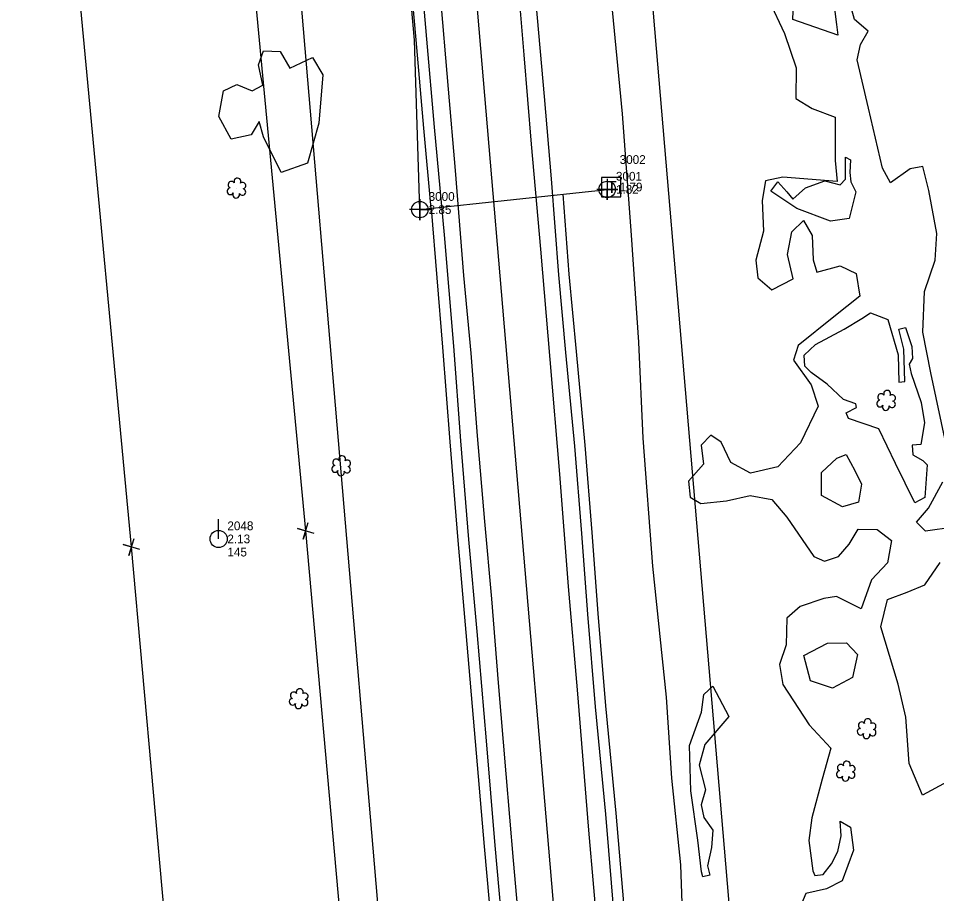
# Model space of a CAD drawing. Extents: x 3040896 to 3051146, y 687568 to 732976.
# Drawn here: x 3045553.3 to 3045815.7, y 714495.9 to 714746.1 of the extents above; entities that cross this region are included whole.
import ezdxf

# ---------------------------------------------------------------- set-up
doc = ezdxf.new("R2010")
doc.units = 0
for name, color, linetype in [('Exist Horizontal Alignment', 7, 'Continuous'), ('Exist Other Culture Area Outline', 7, 'Continuous'), ('Exist Property Corner CELL', 7, 'Continuous'), ('Exist Right of Way Easement Line', 7, 'Continuous'), ('Exist Right of Way Line', 7, 'Continuous'), ('Exist Roads EOP', 7, 'Continuous'), ('Exist Roads EOT', 7, 'Continuous'), ('Exist Utilities Power Pole CELL', 7, 'Continuous'), ('Exist Utilities Power Pole Cogo Comment', 7, 'Continuous'), ('Exist Utilities Power Pole Cogo Elevation', 7, 'Continuous'), ('Exist Utilities Power Pole Cogo Number', 7, 'Continuous'), ('Exist Utilities Telephone Pedestal CELL', 7, 'Continuous'), ('Exist Utilities Telephone Pedestal Cogo Elevation', 7, 'Continuous'), ('Exist Utilities Telephone Pedestal Cogo Number', 7, 'Continuous'), ('Exist Utilities Telephone UG Cable', 7, 'Continuous'), ('Exist Utilities Telephone UG FO', 7, 'Continuous'), ('Exist Utilities Telephone UG FO Cogo Elevation', 7, 'Continuous'), ('Exist Utilities Telephone UG FO Cogo Number', 7, 'Continuous'), ('Exist Utilities Telephone UG FO Cogo Point CELL', 7, 'Continuous'), ('Exist Vegetation Hedge Row', 7, 'Continuous'), ('Exist Vegetation Shrub CELL', 7, 'Continuous')]:
    doc.layers.add(name, color=color, linetype=linetype)

# ---------------------------------------------------------------- blocks, each defined once
blk = doc.blocks.new('EXIST UTILITIES POWER POLE')
at = {"layer": 'Exist Utilities Power Pole CELL'}
for q in [(0, 0.1125), (0, 0)]:
    blk.add_line((0, 0), q, dxfattribs=at)
blk.add_circle((0, 0), 0.049, dxfattribs=at)
blk = doc.blocks.new('EXIST UTILITIES TELEPHONE UG FO COGO POINT')
at = {"layer": 'Exist Utilities Telephone UG FO Cogo Point CELL'}
blk.add_lwpolyline([(0, 0.06), (0, -0.06), (0, 0), (0.06, 0), (-0.06, 0)], dxfattribs=at)
blk.add_circle((0, 0), 0.0469, dxfattribs=at)
blk = doc.blocks.new('EXIST UTILITIES TELEPHONE PEDESTAL')
at = {"layer": 'Exist Utilities Telephone Pedestal CELL'}
blk.add_line((0, 0), (0, 0), dxfattribs=at)
blk.add_lwpolyline([(-0.0545, -0.0565), (0.0574, -0.0565), (0.0574, 0.0554), (-0.0545, 0.0554), (-0.0545, -0.0565)], dxfattribs=at)
blk.add_text('T', height=0.0684, dxfattribs=at).set_placement((-0.0226, -0.0343))

msp = doc.modelspace()

# ---------------------------------------------------------------- linework, layer by layer
at = {"layer": 'Exist Horizontal Alignment'}
msp.add_line((3045757.69, 713888.07), (3045519.22, 716692.74), dxfattribs=at)
at = {"layer": 'Exist Other Culture Area Outline'}
for points in [[(3045785.76, 714755.09), (3045787.05, 714744.38), (3045787.42, 714741.29), (3045774.61, 714745.78), (3045775.21, 714762.56)], [(3045792.61, 714696.57), (3045790.7, 714688.88), (3045785.36, 714688.2), (3045775.7, 714691.79), (3045768.3, 714696.75), (3045770.31, 714699.42), (3045772.91, 714696.56), (3045774.58, 714694.47), (3045778.23, 714697.71), (3045783.77, 714699.72), (3045788.12, 714698.5), (3045789.59, 714700.14), (3045789.6, 714706.42), (3045791.08, 714705.71), (3045790.92, 714702.04), (3045791.17, 714699.37), (3045792.61, 714696.57)], [(3045801.72, 714660.03), (3045804.64, 714649.96), (3045804.88, 714642.1), (3045806.61, 714642.35), (3045806.27, 714651.53), (3045804.91, 714657.33), (3045806.76, 714657.76), (3045808.6, 714652.29), (3045808.81, 714648.89), (3045807.81, 714647.25), (3045808.41, 714644.65), (3045811.3, 714636.32), (3045812.21, 714630.53), (3045811.17, 714624.32), (3045808.73, 714624.17), (3045808.83, 714621.38), (3045811.69, 714619.79), (3045812.93, 714618.5), (3045812.26, 714609.19), (3045809.43, 714607.65), (3045803.92, 714618.93), (3045799.12, 714628.82), (3045790.46, 714631.72), (3045789.86, 714633.36), (3045792.79, 714634.87), (3045792.55, 714635.9), (3045789.02, 714637.2), (3045784.42, 714641.57), (3045779.87, 714644.94), (3045777.97, 714646.71), (3045777.86, 714649.88), (3045781.05, 714652.9), (3045789.3, 714657.27), (3045794.28, 714660.31), (3045796.79, 714661.93), (3045801.72, 714660.03)], [(3045748.49, 714502.2), (3045747.4, 714511.2), (3045745.44, 714525.28), (3045745.02, 714538.23), (3045748.45, 714547.8), (3045749.11, 714552.86), (3045751.76, 714555.22), (3045756.32, 714546.61), (3045749.4, 714538.59), (3045747.78, 714532.67), (3045749.67, 714525.56), (3045748.44, 714521.33), (3045749.16, 714517.67), (3045751.68, 714514.07), (3045751.31, 714509.1), (3045750.22, 714503.88), (3045750.85, 714501.21), (3045748.85, 714500.74), (3045748.49, 714502.2)]]:
    msp.add_lwpolyline(points, dxfattribs=at)
at = {"layer": 'Exist Property Corner CELL'}
for p, q in [((3045635.41, 714599.61), (3045635.41, 714599.61)), ((3045585.62, 714595.03), (3045585.62, 714595.03))]:
    msp.add_line(p, q, dxfattribs=at)
for points in [[(3045637.8, 714598.89), (3045633.02, 714600.33), (3045635.41, 714599.61), (3045634.69, 714597.21), (3045636.13, 714602)], [(3045588.01, 714594.31), (3045583.23, 714595.75), (3045585.62, 714595.03), (3045584.9, 714592.63), (3045586.34, 714597.42)]]:
    msp.add_lwpolyline(points, dxfattribs=at)
at = {"layer": 'Exist Right of Way Easement Line'}
for p, q in [((3045635.41, 714599.61), (3045607.45, 714897.38)), ((3045585.62, 714595.03), (3045557.65, 714892.89)), ((3045662.26, 714301.22), (3045635.41, 714599.61)), ((3045612.46, 714296.76), (3045585.62, 714595.03))]:
    msp.add_line(p, q, dxfattribs=at)
at = {"layer": 'Exist Right of Way Line'}
for p, q in [((3045807.51, 713892.31), (3045569.04, 716696.97)), ((3045707.87, 713883.84), (3045469.4, 716688.5))]:
    msp.add_line(p, q, dxfattribs=at)
at = {"layer": 'Exist Roads EOP'}
for points in [[(3045729.09, 714422.81), (3045726.54, 714452.74), (3045723.67, 714488.59), (3045721.16, 714518.66), (3045718.2, 714549.34), (3045716.02, 714575.78), (3045714.27, 714598.92), (3045712.27, 714623.85), (3045709.76, 714650.61), (3045707.71, 714672.77), (3045705.59, 714700.21), (3045703.59, 714723.75), (3045701.25, 714750.52), (3045699.16, 714776.76), (3045696.91, 714806.21), (3045694.4, 714836.55), (3045692, 714861.45), (3045689.16, 714895.65), (3045686.27, 714927.85), (3045685.18, 714939.89)], [(3045653.77, 714930.82), (3045656.1, 714907.13), (3045659.17, 714873.09), (3045661.69, 714839.55), (3045664.75, 714802.57), (3045667.23, 714771.25), (3045669.94, 714740.22), (3045672.14, 714715), (3045674.99, 714684.23), (3045677.59, 714652.41), (3045679.67, 714625.34), (3045681.92, 714597.17), (3045684.25, 714570.82), (3045686.95, 714539.63), (3045689.45, 714509.65), (3045692.21, 714478.86), (3045694.68, 714447.69), (3045697.39, 714417.17)]]:
    msp.add_lwpolyline(points, dxfattribs=at)
at = {"layer": 'Exist Roads EOT'}
for points in [[(3045680.2, 714939.47), (3045683.05, 714907.3), (3045685.66, 714877.78), (3045688.06, 714849.96), (3045689.52, 714831.78), (3045691.62, 714807.79), (3045693.53, 714785.34), (3045695.5, 714762.14), (3045697.76, 714735.7), (3045699.8, 714710.21), (3045702.49, 714680.19), (3045705.11, 714648.66), (3045707.88, 714615.85), (3045710.42, 714583.7), (3045712.92, 714554.17), (3045716.24, 714514.12), (3045719.08, 714481.28), (3045721.7, 714449.7), (3045723.17, 714431.37), (3045723.97, 714420.97)], [(3045702.12, 714416.86), (3045699.82, 714446.25), (3045697.11, 714478.44), (3045694.8, 714505.37), (3045692.69, 714530.17), (3045690.46, 714556.19), (3045688.55, 714580.23), (3045686.61, 714602.28), (3045684.5, 714626.84), (3045682.64, 714650.45), (3045680.62, 714672.67), (3045678.16, 714702.63), (3045676.24, 714725.92), (3045673.8, 714753.96), (3045671.53, 714780.58), (3045669.19, 714807.72), (3045667.01, 714833.89), (3045664.65, 714861.12), (3045662.5, 714886.27), (3045660.19, 714913.55), (3045658.63, 714931.25)]]:
    msp.add_lwpolyline(points, dxfattribs=at)
at = {"layer": 'Exist Utilities Telephone UG Cable'}
for points in [[(3045671.28, 714691.81), (3045669.15, 714714.73), (3045666.95, 714739.96), (3045664.24, 714771), (3045661.76, 714802.33), (3045658.7, 714839.31), (3045656.18, 714872.84), (3045653.11, 714906.85), (3045650.78, 714930.52)], [(3045694.4, 714416.91), (3045691.69, 714447.44), (3045689.22, 714478.6), (3045686.46, 714509.39), (3045683.96, 714539.38), (3045681.27, 714570.56), (3045678.93, 714596.92), (3045676.68, 714625.11), (3045674.6, 714652.18), (3045671.36, 714691.82)]]:
    msp.add_lwpolyline(points, dxfattribs=at)
at = {"layer": 'Exist Utilities Telephone UG FO'}
for points in [[(3045668.01, 714691.46), (3045666.45, 714739.91), (3045663.74, 714770.96), (3045661.26, 714802.29), (3045658.2, 714839.27), (3045655.68, 714872.8), (3045652.61, 714906.8), (3045650.29, 714930.47)], [(3045668.01, 714691.46), (3045721.55, 714697.24)], [(3045732.08, 714423.06), (3045729.53, 714452.98), (3045726.66, 714488.84), (3045724.15, 714518.92), (3045721.19, 714549.61), (3045719.01, 714576.02), (3045717.26, 714599.15), (3045715.26, 714624.11), (3045712.74, 714650.88), (3045710.7, 714673.03), (3045708.93, 714695.88)]]:
    msp.add_lwpolyline(points, dxfattribs=at)
at = {"layer": 'Exist Vegetation Hedge Row'}
for points in [[(3045743.8, 714468.57), (3045742.61, 714504.18), (3045739.97, 714528.91), (3045738.52, 714552.11), (3045734.61, 714589.51), (3045731.82, 714626.13), (3045730.56, 714653.61), (3045728.47, 714684.16), (3045725.94, 714718.83), (3045721.55, 714764.39), (3045719.13, 714793.88), (3045717.68, 714810.44)], [(3045818.56, 714623.39), (3045813.98, 714644.84), (3045811.74, 714656.45), (3045812.21, 714668.06), (3045815.21, 714676.96), (3045815.76, 714684.64), (3045813.4, 714696.96), (3045811.69, 714703.74), (3045808.1, 714703.11), (3045802.53, 714699.08), (3045800.18, 714703.31), (3045796.17, 714720.45), (3045792.94, 714734.25), (3045793.92, 714738.7), (3045796.12, 714742.51), (3045792.16, 714745.78), (3045790.21, 714753.12)], [(3045767.71, 714751.38), (3045772.16, 714741.81), (3045775.52, 714732.03), (3045775.47, 714723.24), (3045780.12, 714720.4), (3045786.68, 714717.87), (3045786.71, 714705.45), (3045787.28, 714699.53), (3045771.74, 714700.78), (3045766.82, 714699.72), (3045765.81, 714694.08), (3045766.25, 714685.33), (3045763.97, 714677), (3045764.6, 714671.98), (3045768.61, 714668.52), (3045774.72, 714671.63), (3045773.08, 714678.65), (3045774.32, 714685.12), (3045777.68, 714688.32), (3045780.07, 714684.05), (3045780.42, 714677.06), (3045781.43, 714673.53), (3045788.14, 714675.37), (3045792.65, 714673.19), (3045793.69, 714666.71), (3045786.32, 714660.85), (3045776.15, 714652.58), (3045774.8, 714648.45), (3045779.79, 714641.37), (3045781.83, 714635.24), (3045776.73, 714624.83), (3045770.31, 714617.93), (3045762.47, 714616.09), (3045756.91, 714619.13), (3045754.12, 714625), (3045751.15, 714626.97), (3045748.36, 714624.11), (3045749.02, 714618.69), (3045744.73, 714613.88), (3045745.22, 714609.27), (3045748.3, 714607.46), (3045755.62, 714608.17), (3045762.39, 714609.75), (3045768.55, 714608.58), (3045772.86, 714603.59), (3045780.54, 714592.28), (3045783.64, 714591.01), (3045787.67, 714592.32), (3045790.71, 714595.82), (3045793.27, 714600.13), (3045798.64, 714600.03), (3045802.76, 714596.91), (3045801.6, 714590.47), (3045797.06, 714585.62), (3045794.1, 714577.34), (3045787.1, 714580.9), (3045783.45, 714580.31), (3045776.7, 714578.03), (3045772.87, 714574.68), (3045772.65, 714567.05), (3045770.75, 714561.44), (3045771.73, 714555.7), (3045779.3, 714544.17), (3045785.41, 714537.52), (3045782.94, 714528.63), (3045780.03, 714517.62), (3045779.16, 714511.11), (3045780.31, 714502.49), (3045780.84, 714501.13), (3045783.24, 714501.36), (3045785.63, 714504.44), (3045787.46, 714507.96), (3045788.35, 714512.41), (3045788.07, 714516.65), (3045791.09, 714514.89), (3045791.95, 714508.39), (3045788.72, 714499.56), (3045784.18, 714497.31), (3045778.34, 714495.94), (3045775.98, 714490.56)], [(3045623.35, 714736.83), (3045628.13, 714736.62), (3045630.91, 714731.88), (3045637.36, 714734.98), (3045640.29, 714730.01), (3045639.12, 714716.19), (3045635.88, 714704.76), (3045628.37, 714702.11), (3045623.32, 714712.28), (3045622.12, 714716.69), (3045619.81, 714712.82), (3045614.13, 714711.62), (3045610.58, 714718.11), (3045611.93, 714725.41), (3045615.76, 714727.24), (3045620.09, 714725.4), (3045623.19, 714727.01), (3045621.88, 714732.89), (3045623.35, 714736.83)], [(3045782.8, 714609.74), (3045782.79, 714616.35), (3045787.18, 714620.38), (3045789.8, 714621.44), (3045792.32, 714616.85), (3045794.19, 714612.99), (3045793.33, 714607.8), (3045788.76, 714606.47), (3045782.8, 714609.74)], [(3045820.58, 714600.73), (3045812.46, 714599.53), (3045809.96, 714602.07), (3045813.36, 714606.16), (3045817.46, 714613.62)], [(3045811.64, 714524.04), (3045807.81, 714533.11), (3045806.87, 714546.42), (3045804.67, 714555.83), (3045799.7, 714572.17), (3045801.59, 714579.99), (3045807.26, 714582.1), (3045812.34, 714584.21), (3045816.73, 714590.57)], [(3045777.77, 714563.96), (3045784.46, 714567.54), (3045789.95, 714567.6), (3045793.04, 714564.3), (3045791.59, 714557.76), (3045785.91, 714554.65), (3045779.66, 714556.8), (3045777.77, 714563.96)], [(3045826.13, 714531.88), (3045811.64, 714524.04)]]:
    msp.add_lwpolyline(points, dxfattribs=at)
at = {"layer": 'Exist Vegetation Shrub CELL'}
for p, q in [((3045615.67, 714697.43), (3045615.67, 714697.43)), ((3045801.3, 714636.74), (3045801.3, 714636.74)), ((3045645.6, 714618.05), (3045645.6, 714618.05)), ((3045633.46, 714551.48), (3045633.46, 714551.48)), ((3045795.76, 714542.91), (3045795.76, 714542.91)), ((3045789.77, 714530.77), (3045789.77, 714530.77))]:
    msp.add_line(p, q, dxfattribs=at)
for centre, radius, start, end in [((3045615.9, 714699.47), 0.99, 334.8391, 200.4717), ((3045613.87, 714696.72), 0.955, 95.1099, 327.9534), ((3045614.19, 714698.56), 0.968, 35.8908, 245.4216), ((3045617.31, 714696.5), 0.937, 204.9913, 73.4601), ((3045617.34, 714698.3), 0.929, 284.4567, 126.0861), ((3045615.54, 714695.75), 0.984, 151.2797, 21.387), ((3045801.53, 714638.78), 0.99, 334.8391, 200.4717), ((3045799.5, 714636.03), 0.955, 95.1099, 327.9534), ((3045799.82, 714637.86), 0.968, 35.8908, 245.4216), ((3045802.97, 714637.61), 0.929, 284.4567, 126.0861), ((3045801.17, 714635.05), 0.984, 151.2797, 21.387), ((3045802.94, 714635.81), 0.937, 204.9913, 73.4601), ((3045645.82, 714620.09), 0.99, 334.8391, 200.4717), ((3045644.11, 714619.18), 0.968, 35.8908, 245.4216), ((3045647.27, 714618.92), 0.929, 284.4567, 126.0861), ((3045643.8, 714617.35), 0.955, 95.1099, 327.9534), ((3045645.47, 714616.37), 0.984, 151.2797, 21.387), ((3045647.23, 714617.12), 0.937, 204.9913, 73.4601), ((3045631.98, 714552.6), 0.968, 35.8908, 245.4216), ((3045633.69, 714553.52), 0.99, 334.8391, 200.4717), ((3045635.14, 714552.35), 0.929, 284.4567, 126.0861), ((3045631.66, 714550.77), 0.955, 95.1099, 327.9534), ((3045633.34, 714549.79), 0.984, 151.2797, 21.387), ((3045635.1, 714550.55), 0.937, 204.9913, 73.4601), ((3045794.28, 714544.04), 0.968, 35.8908, 245.4216), ((3045795.99, 714544.95), 0.99, 334.8391, 200.4717), ((3045793.96, 714542.21), 0.955, 95.1099, 327.9534), ((3045797.4, 714541.98), 0.937, 204.9913, 73.4601), ((3045797.43, 714543.78), 0.929, 284.4567, 126.0861), ((3045795.63, 714541.23), 0.984, 151.2797, 21.387), ((3045788.29, 714531.89), 0.968, 35.8908, 245.4216), ((3045790, 714532.81), 0.99, 334.8391, 200.4717), ((3045791.44, 714531.63), 0.929, 284.4567, 126.0861), ((3045787.97, 714530.06), 0.955, 95.1099, 327.9534), ((3045789.64, 714529.08), 0.984, 151.2797, 21.387), ((3045791.41, 714529.84), 0.937, 204.9913, 73.4601)]:
    msp.add_arc(centre, radius, start, end, dxfattribs=at)

# ---------------------------------------------------------------- block references
at = {"layer": 'Exist Utilities Power Pole CELL', "xscale": 50, "yscale": 50}
msp.add_blockref('EXIST UTILITIES POWER POLE', (3045610.51, 714597.32), dxfattribs=at)
at = {"layer": 'Exist Utilities Telephone Pedestal CELL', "xscale": 50, "yscale": 50}
msp.add_blockref('EXIST UTILITIES TELEPHONE PEDESTAL', (3045722.61, 714697.91), dxfattribs=at)
at = {"layer": 'Exist Utilities Telephone UG FO Cogo Point CELL', "xscale": 50, "yscale": 50}
for p in [(3045721.55, 714697.24), (3045668.01, 714691.46)]:
    msp.add_blockref('EXIST UTILITIES TELEPHONE UG FO COGO POINT', p, dxfattribs=at)

# ---------------------------------------------------------------- texts
at = {"layer": 'Exist Utilities Power Pole Cogo Comment'}
msp.add_text('145', height=2.5, dxfattribs=at).set_placement((3045613.02, 714592.32))
at = {"layer": 'Exist Utilities Power Pole Cogo Elevation'}
msp.add_text('2.13', height=2.5, dxfattribs=at).set_placement((3045613.02, 714596.07))
at = {"layer": 'Exist Utilities Power Pole Cogo Number'}
msp.add_text('2048', height=2.5, dxfattribs=at).set_placement((3045613.02, 714599.82))
at = {"layer": 'Exist Utilities Telephone Pedestal Cogo Elevation'}
msp.add_text('1.79', height=2.5, dxfattribs=at).set_placement((3045725.11, 714696.66))
at = {"layer": 'Exist Utilities Telephone Pedestal Cogo Number'}
msp.add_text('3002', height=2.5, dxfattribs=at).set_placement((3045725.11, 714704.52))
at = {"layer": 'Exist Utilities Telephone UG FO Cogo Elevation'}
for s, p in [('1.82', (3045724.05, 714695.99)), ('2.85', (3045670.52, 714690.21))]:
    msp.add_text(s, height=2.5, dxfattribs=at).set_placement(p)
at = {"layer": 'Exist Utilities Telephone UG FO Cogo Number'}
for s, p in [('3001', (3045724.05, 714699.74)), ('3000', (3045670.52, 714693.96))]:
    msp.add_text(s, height=2.5, dxfattribs=at).set_placement(p)

doc.saveas('drawing.dxf')
